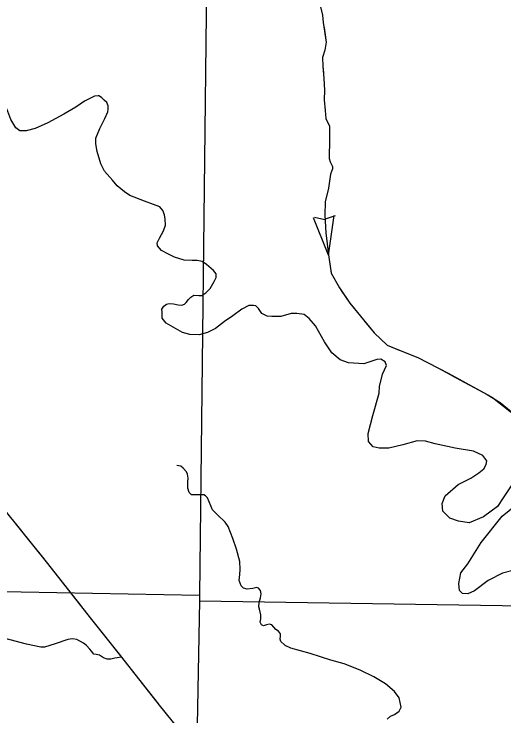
# Model space of a CAD drawing. Extents: x 1369979 to 1371646, y 379997 to 381064.
# Drawn here: x 1370899.2 to 1370948.5, y 380344.4 to 380415 of the extents above; entities that cross this region are included whole.
import ezdxf

# ---------------------------------------------------------------- set-up
doc = ezdxf.new("R2010")
doc.units = 0
doc.layers.add('R_Border Notes', color=7, linetype='Continuous')

msp = doc.modelspace()

# ---------------------------------------------------------------- linework, layer by layer
at = {"layer": 'R_Border Notes'}
for p, q in [((1370931.495, 380394.717), (1370930.482, 380394.373)), ((1370930.834, 380390.784), (1370931.398, 380394.766)), ((1370930.834, 380390.784), (1370929.332, 380394.515)), ((1370929.418, 380394.581), (1370930.468, 380394.372))]:
    msp.add_line(p, q, dxfattribs=at)
for points in [[(1370918.694, 380460.144), (1370918.59, 380419.032), (1370918.577, 380417.955), (1370917.873, 380356.557), (1370917.867, 380355.995), (1370917.282, 380325.614), (1370917.407, 380294.406), (1370917.409, 380293.913), (1370917.399, 380293.195)], [(1370930.035, 380415.756), (1370930.242, 380414.898), (1370930.301, 380414.188), (1370930.597, 380412.205), (1370930.449, 380411.377), (1370930.242, 380410.667), (1370930.272, 380409.779), (1370930.36, 380408.536), (1370930.42, 380407.382), (1370930.39, 380406.406), (1370930.479, 380405.311), (1370930.567, 380404.512), (1370930.919, 380403.728)], [(1370930.38, 380413.659), (1370930.597, 380412.205), (1370930.449, 380411.377), (1370930.242, 380410.667), (1370930.272, 380409.779), (1370930.322, 380409.079)], [(1370904.21, 380404.944), (1370902.604, 380404.064), (1370901.331, 380403.518), (1370900.422, 380403.275), (1370899.8, 380403.29), (1370899.391, 380403.563), (1370898.891, 380404.398), (1370898.482, 380405.49), (1370897.982, 380406.173), (1370897.572, 380406.582), (1370897.087, 380406.764), (1370896.421, 380406.81), (1370894.996, 380406.704), (1370893.208, 380406.415), (1370892.495, 380406.567), (1370892.116, 380406.779), (1370891.904, 380407.356), (1370891.828, 380408.296), (1370891.98, 380409.419)], [(1370930.412, 380407.535), (1370930.42, 380407.382), (1370930.39, 380406.406), (1370930.479, 380405.311), (1370930.567, 380404.512), (1370930.919, 380403.728), (1370930.919, 380402.979)], [(1370909.115, 380398.314), (1370908.296, 380399.232), (1370907.933, 380399.96), (1370907.554, 380401.204), (1370907.417, 380401.963), (1370907.432, 380402.539), (1370907.827, 380403.525), (1370908.327, 380404.504), (1370908.645, 380405.202), (1370908.66, 380405.444), (1370908.66, 380405.793), (1370908.554, 380406.127), (1370908.281, 380406.37), (1370908.039, 380406.597), (1370907.917, 380406.688), (1370907.736, 380406.795), (1370907.66, 380406.795), (1370907.296, 380406.749), (1370906.296, 380406.248), (1370905.438, 380405.657), (1370904.21, 380404.944)], [(1370930.919, 380403.728), (1370930.919, 380402.485), (1370930.89, 380400.485), (1370931.008, 380400.159), (1370931.215, 380399.686), (1370931.244, 380399.449), (1370931.037, 380398.917), (1370930.831, 380397.496), (1370930.505, 380396.135), (1370930.446, 380394.804), (1370930.564, 380392.999), (1370930.831, 380390.809), (1370931.097, 380388.945), (1370931.924, 380387.495), (1370932.989, 380385.927), (1370935.413, 380382.967), (1370936.714, 380381.725), (1370938.044, 380381.163), (1370939.818, 380380.473)], [(1370930.904, 380401.432), (1370930.89, 380400.485), (1370931.008, 380400.159), (1370931.215, 380399.686), (1370931.244, 380399.449), (1370931.037, 380398.917), (1370930.831, 380397.496), (1370930.695, 380396.927)], [(1370918.114, 380390.119), (1370917.632, 380390.229), (1370917.132, 380390.229), (1370916.314, 380390.259), (1370915.328, 380390.562), (1370914.662, 380390.911), (1370914.025, 380391.245), (1370913.631, 380391.715), (1370913.616, 380392.019), (1370913.828, 380392.489), (1370914.252, 380393.232), (1370914.449, 380393.794), (1370914.404, 380394.401), (1370914.328, 380394.825), (1370914.177, 380395.25), (1370913.858, 380395.614), (1370913.237, 380395.872), (1370912.313, 380396.206), (1370910.858, 380396.782), (1370910.312, 380397.146), (1370909.585, 380397.753), (1370909.115, 380398.314)], [(1370930.473, 380395.404), (1370930.446, 380394.804), (1370930.564, 380392.999), (1370930.831, 380390.809), (1370930.834, 380390.784)], [(1370927.086, 380384.901), (1370926.025, 380384.582), (1370925.131, 380384.582), (1370924.646, 380384.628), (1370924.116, 380384.901), (1370923.782, 380385.417), (1370923.524, 380385.659), (1370923.282, 380385.705), (1370922.812, 380385.705), (1370922.1, 380385.341), (1370921.221, 380384.658), (1370920.357, 380384.097), (1370919.478, 380383.384), (1370918.66, 380382.99), (1370917.841, 380382.747), (1370916.886, 380382.777), (1370916.144, 380383.005), (1370914.492, 380383.915), (1370914.098, 380384.446), (1370914.098, 380385.022), (1370914.083, 380385.326), (1370914.28, 380385.629), (1370914.552, 380385.842), (1370914.795, 380385.917), (1370915.234, 380385.857), (1370915.719, 380385.781), (1370916.068, 380385.75), (1370916.356, 380385.842), (1370916.508, 380385.993), (1370916.765, 380386.297), (1370916.977, 380386.539), (1370917.296, 380386.737), (1370917.781, 380386.721), (1370918.084, 380386.721), (1370918.493, 380386.979), (1370918.932, 380387.419), (1370919.326, 380388.117), (1370919.539, 380388.511), (1370919.523, 380388.876), (1370919.251, 380389.24), (1370918.553, 380389.831), (1370918.114, 380390.119)], [(1370931.053, 380389.252), (1370931.097, 380388.945), (1370931.924, 380387.495), (1370932.115, 380387.214)], [(1370932.115, 380387.214), (1370932.989, 380385.927), (1370933.473, 380385.335)], [(1370935.92, 380376.87), (1370935.95, 380377.555), (1370936.253, 380378.798), (1370936.647, 380379.677), (1370936.526, 380380.041), (1370936.106, 380380.298), (1370935.678, 380380.283), (1370934.375, 380379.828), (1370932.831, 380379.95), (1370932.013, 380380.253), (1370931.165, 380380.95), (1370930.438, 380382.041), (1370929.53, 380383.648), (1370928.894, 380384.406), (1370928.367, 380384.796), (1370927.632, 380384.916), (1370927.086, 380384.901)], [(1370934.454, 380384.138), (1370935.413, 380382.967), (1370936.714, 380381.725), (1370937.937, 380381.208)], [(1370939.378, 380380.644), (1370939.818, 380380.473)], [(1370939.818, 380380.473), (1370942.863, 380378.905), (1370946.795, 380376.745), (1370948.087, 380375.958), (1370951.427, 380373.206), (1370952.048, 380372.703)], [(1370939.818, 380380.473), (1370941.881, 380379.411)], [(1370939.818, 380380.473), (1370941.881, 380379.411), (1370941.881, 380379.411)], [(1370941.881, 380379.411), (1370946.795, 380376.745), (1370947.304, 380376.434)], [(1370943.24, 380378.673), (1370946.795, 380376.745), (1370947.304, 380376.434), (1370947.304, 380376.434)], [(1370949.185, 380367.563), (1370948.397, 380366.351), (1370947.822, 380365.502), (1370946.429, 380364.441), (1370944.975, 380363.834), (1370943.885, 380364.016), (1370943.037, 380364.32), (1370942.34, 380365.017), (1370942.249, 380365.775), (1370942.552, 380366.563), (1370943.855, 380367.684), (1370945.157, 380368.351), (1370945.944, 380368.867), (1370946.459, 380369.291), (1370946.671, 380369.716), (1370946.762, 380370.079), (1370946.338, 380370.625), (1370945.399, 380371.049), (1370943.582, 380371.352), (1370941.553, 380371.777), (1370940.584, 380372.05), (1370939.736, 380372.08), (1370938.312, 380371.686), (1370936.889, 380371.352), (1370935.92, 380371.352), (1370935.314, 380371.504), (1370934.86, 380372.019), (1370934.83, 380372.838), (1370935.284, 380374.626), (1370935.92, 380376.87)], [(1370947.304, 380376.434), (1370951.427, 380373.206), (1370952.048, 380372.703), (1370952.154, 380372.605)], [(1370916.705, 380368.343), (1370916.645, 380368.728), (1370916.554, 380368.986), (1370916.221, 380369.349), (1370915.979, 380369.531), (1370915.57, 380369.622)], [(1370895.825, 380367.978), (1370898.309, 380365.066), (1370902.447, 380359.909)], [(1370921.2, 380362.259), (1370920.733, 380363.477), (1370920.431, 380363.902), (1370919.658, 380364.645), (1370919.174, 380365.16), (1370918.674, 380366.373), (1370918.462, 380366.554), (1370918.28, 380366.645), (1370917.599, 380366.645), (1370917.296, 380366.661), (1370917.039, 380366.676), (1370916.811, 380366.888), (1370916.675, 380367.327), (1370916.69, 380367.979), (1370916.705, 380368.343)], [(1370950.996, 380358.526), (1370950.693, 380358.908), (1370950.178, 380359.06), (1370949.36, 380359.06), (1370948.331, 380358.787), (1370946.877, 380358.029), (1370945.514, 380356.999), (1370944.848, 380356.695), (1370944.303, 380356.726), (1370944, 380357.029), (1370943.939, 380357.726), (1370944.151, 380358.817), (1370944.848, 380359.727), (1370946.18, 380361.879), (1370948.3, 380364.517), (1370949.694, 380365.668), (1370950.33, 380366.426), (1370950.632, 380367.002), (1370950.723, 380367.366)], [(1370899.32, 380363.806), (1370900.772, 380361.997)], [(1370923.835, 380355.402), (1370923.865, 380355.832), (1370923.986, 380356.302), (1370924.047, 380356.711), (1370924.001, 380357.045), (1370923.804, 380357.287), (1370923.623, 380357.333), (1370923.214, 380357.227), (1370922.638, 380357.181), (1370922.29, 380357.257), (1370922.048, 380357.515), (1370921.851, 380358.03), (1370921.911, 380358.651), (1370921.942, 380359.136), (1370921.911, 380359.97), (1370921.578, 380361.183), (1370921.2, 380362.259)], [(1370900.772, 380361.997), (1370902.224, 380360.187)], [(1370902.447, 380359.909), (1370906.999, 380354.132), (1370910.027, 380350.319), (1370913.813, 380345.497), (1370918.323, 380339.896), (1370923.022, 380333.955), (1370929.233, 380325.943), (1370933.34, 380320.892)], [(1370903.184, 380358.974), (1370906.056, 380355.329)], [(1370871.192, 380357.451), (1370917.873, 380356.557)], [(1370917.867, 380355.995), (1370974.365, 380355.122)], [(1370931.058, 380350.036), (1370928.983, 380350.688), (1370927.045, 380351.249), (1370926.485, 380351.491), (1370926.394, 380351.582), (1370926.045, 380351.9), (1370925.97, 380352.143), (1370926.015, 380352.431), (1370926.015, 380352.688), (1370925.803, 380352.931), (1370925.546, 380353.128), (1370925.319, 380353.355), (1370925.137, 380353.568), (1370925.001, 380353.628), (1370924.895, 380353.643), (1370924.607, 380353.568), (1370924.304, 380353.477), (1370924.077, 380353.568), (1370923.971, 380353.84), (1370924.031, 380354.174), (1370924.016, 380354.598), (1370923.925, 380355.008), (1370923.835, 380355.402)], [(1370910.027, 380350.319), (1370909.332, 380350.215), (1370908.933, 380350.126), (1370908.563, 380350.126), (1370908.193, 380350.26), (1370907.809, 380350.541), (1370907.469, 380350.6), (1370907.247, 380350.63), (1370906.995, 380350.926), (1370906.847, 380351.133), (1370906.493, 380351.488), (1370906.197, 380351.725), (1370905.517, 380352.11), (1370905.073, 380352.169), (1370904.614, 380352.11), (1370903.328, 380351.666), (1370902.278, 380351.325), (1370901.893, 380351.325), (1370900.459, 380351.636), (1370896.008, 380352.805), (1370891.971, 380353.812)], [(1370907.013, 380354.114), (1370909.899, 380350.48)], [(1370936.736, 380344.1), (1370937.054, 380344.382), (1370937.478, 380344.579), (1370937.947, 380344.898), (1370938.129, 380345.292), (1370937.932, 380346.231), (1370937.478, 380346.868), (1370936.554, 380347.641), (1370935.388, 380348.338), (1370934.01, 380349.02), (1370932.405, 380349.657), (1370931.058, 380350.036)], [(1370910.855, 380349.264), (1370913.721, 380345.614)]]:
    msp.add_lwpolyline(points, dxfattribs=at)

doc.saveas('drawing.dxf')
